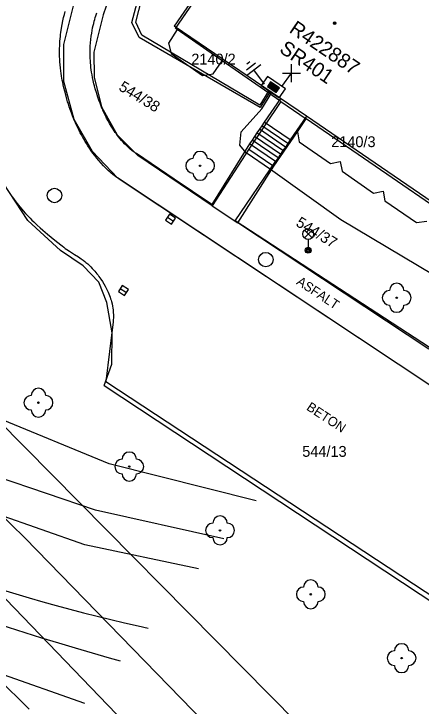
# Model space of a CAD drawing. Extents: x -540150 to -533593, y -1185082 to -1180066.
# Drawn here: x -536434.18 to -536406.02, y -1184329.22 to -1184281.38 of the extents above; entities that cross this region are included whole.
import ezdxf

# ---------------------------------------------------------------- set-up
doc = ezdxf.new("R2010")
doc.units = 0
for name, color, linetype in [('KN_HRAN_K_Ú', 7, 'Continuous'), ('KN_HRAN_PARCEL', 7, 'Continuous'), ('KN_PARC_Č', 7, 'Continuous'), ('KN_VKP_HRAN_', 7, 'Continuous'), ('Vrstva 1', 7, 'Continuous'), ('Vrstva 10', 7, 'Continuous'), ('Vrstva 11', 7, 'Continuous'), ('Vrstva 14', 7, 'Continuous'), ('Vrstva 15', 7, 'Continuous'), ('Vrstva 22', 7, 'Continuous'), ('Vrstva 27', 7, 'Continuous'), ('Vrstva 28', 7, 'Continuous'), ('Vrstva 29', 7, 'Continuous'), ('Vrstva 30', 7, 'Continuous'), ('Vrstva 33', 7, 'Continuous'), ('Vrstva 34', 7, 'Continuous'), ('Vrstva 39', 7, 'Continuous'), ('Vrstva 40', 7, 'Continuous'), ('Vrstva 5', 7, 'Continuous'), ('Vrstva 59', 7, 'Continuous'), ('Vrstva 8', 7, 'Continuous')]:
    doc.layers.add(name, color=color, linetype=linetype)

# ---------------------------------------------------------------- blocks, each defined once
blk = doc.blocks.new('NN800')
at = {"layer": 'Vrstva 1'}
for points in [[(-0.442, 0.442), (0.442, -0.442)], [(-0.442, -0.442), (0.442, 0.442)]]:
    blk.add_lwpolyline(points, dxfattribs=at)
blk = doc.blocks.new('NN620')
at = {"layer": 'Vrstva 8'}
for points in [[(0.752, 0.004), (-0.748, 0.004)], [(-0.748, 0.004), (-0.748, -0.746)], [(0.752, -0.746), (0.752, 0.004)], [(0.368, -0.18), (-0.376, -0.18)], [(-0.376, -0.18), (-0.376, -0.558)], [(0.321, -0.227), (-0.329, -0.227)], [(-0.329, -0.227), (-0.329, -0.51)], [(0.274, -0.274), (-0.281, -0.274)], [(-0.281, -0.274), (-0.281, -0.463)], [(-0.281, -0.463), (0.274, -0.463)], [(0.227, -0.321), (-0.234, -0.321)], [(-0.234, -0.321), (-0.234, -0.416)], [(-0.234, -0.416), (0.227, -0.416)], [(-0.193, -0.369), (0.185, -0.369)], [(0.227, -0.416), (0.227, -0.321)], [(0.274, -0.463), (0.274, -0.274)], [(0.321, -0.51), (0.321, -0.227)], [(0.368, -0.558), (0.368, -0.18)], [(-0.748, -0.746), (0.752, -0.746)], [(-0.376, -0.558), (0.368, -0.558)], [(-0.329, -0.51), (0.321, -0.51)]]:
    blk.add_lwpolyline(points, dxfattribs=at)
blk = doc.blocks.new('NN810')
at = {"layer": 'Vrstva 14'}
for points in [[(0.004, -0.64), (0.004, -1.89)], [(0.629, -1.89), (-0.621, -1.89)], [(0.388, -2.2), (-0.399, -2.2)], [(0.004, -2.515), (-0.124, -2.515)], [(0.137, -2.515), (0.004, -2.515)]]:
    blk.add_lwpolyline(points, dxfattribs=at)

msp = doc.modelspace()

# ---------------------------------------------------------------- linework, layer by layer
at = {"layer": 'KN_HRAN_K_Ú'}
msp.add_line((-536448.251, -1184307.825), (-536395.501, -1184362.535), dxfattribs=at)
at = {"layer": 'KN_HRAN_PARCEL'}
for p, q in [((-536423.011, -1184282.405), (-536416.651, -1184273.095)), ((-536427.571, -1184280.185), (-536428.011, -1184281.455)), ((-536430.721, -1184283.505), (-536429.981, -1184280.565)), ((-536428.011, -1184281.455), (-536428.661, -1184284.035)), ((-536422.901, -1184282.475), (-536423.491, -1184283.405)), ((-536422.901, -1184282.475), (-536423.011, -1184282.405)), ((-536419.771, -1184284.635), (-536422.901, -1184282.475)), ((-536430.721, -1184286.055), (-536430.721, -1184283.505)), ((-536423.491, -1184283.405), (-536423.311, -1184284.135)), ((-536428.661, -1184284.035), (-536428.631, -1184285.755)), ((-536423.311, -1184284.135), (-536421.141, -1184285.635)), ((-536420.401, -1184285.535), (-536419.771, -1184284.635)), ((-536415.711, -1184287.445), (-536419.771, -1184284.635)), ((-536421.141, -1184285.635), (-536420.401, -1184285.535)), ((-536430.021, -1184288.685), (-536430.721, -1184286.055)), ((-536428.631, -1184285.755), (-536428.121, -1184287.815)), ((-536415.711, -1184287.445), (-536417.941, -1184290.725)), ((-536428.121, -1184287.815), (-536427.041, -1184289.735)), ((-536428.751, -1184290.905), (-536430.021, -1184288.685)), ((-536414.581, -1184289.535), (-536413.971, -1184288.635)), ((-536408.031, -1184292.705), (-536413.971, -1184288.635)), ((-536427.041, -1184289.735), (-536425.611, -1184291.175)), ((-536416.211, -1184291.905), (-536414.581, -1184289.535)), ((-536414.581, -1184289.535), (-536414.461, -1184290.225)), ((-536414.461, -1184290.225), (-536412.281, -1184291.725)), ((-536427.011, -1184292.705), (-536428.751, -1184290.905)), ((-536417.941, -1184290.725), (-536420.461, -1184294.645)), ((-536420.461, -1184294.645), (-536425.611, -1184291.175)), ((-536412.281, -1184291.725), (-536411.621, -1184291.595)), ((-536411.621, -1184291.595), (-536411.491, -1184292.265)), ((-536433.221, -1184295.655), (-536435.421, -1184292.315)), ((-536418.691, -1184295.815), (-536416.211, -1184291.905)), ((-536411.491, -1184292.265), (-536409.321, -1184293.765)), ((-536343.991, -1184347.825), (-536427.011, -1184292.705)), ((-536405.001, -1184294.785), (-536408.031, -1184292.705)), ((-536409.321, -1184293.765), (-536408.651, -1184293.635)), ((-536408.651, -1184293.635), (-536408.541, -1184294.295)), ((-536433.411, -1184317.585), (-536457.831, -1184294.205)), ((-536420.461, -1184294.645), (-536418.691, -1184295.815)), ((-536408.541, -1184294.295), (-536406.341, -1184295.805)), ((-536430.951, -1184297.735), (-536433.221, -1184295.655)), ((-536405.481, -1184304.555), (-536418.691, -1184295.815)), ((-536406.341, -1184295.805), (-536405.621, -1184295.705)), ((-536429.391, -1184298.805), (-536430.951, -1184297.735)), ((-536428.301, -1184299.915), (-536429.391, -1184298.805)), ((-536427.751, -1184301.325), (-536428.301, -1184299.915)), ((-536427.391, -1184303.435), (-536427.751, -1184301.325)), ((-536409.481, -1184335.535), (-536442.331, -1184302.345)), ((-536427.411, -1184305.595), (-536427.391, -1184303.435)), ((-536427.931, -1184307.055), (-536427.411, -1184305.595)), ((-536427.931, -1184307.055), (-536402.871, -1184323.625)), ((-536390.401, -1184361.795), (-536433.411, -1184317.585))]:
    msp.add_line(p, q, dxfattribs=at)
at = {"layer": 'KN_VKP_HRAN_'}
for p, q in [((-536415.711, -1184287.445), (-536413.971, -1184288.635)), ((-536417.941, -1184290.725), (-536416.211, -1184291.905))]:
    msp.add_line(p, q, dxfattribs=at)
at = {"layer": 'Vrstva 10'}
for p, q in [((-536410.287, -1184303.822), (-536423.151, -1184295.295)), ((-536397.421, -1184312.347), (-536410.287, -1184303.822)), ((-536427.811, -1184306.795), (-536402.851, -1184323.215))]:
    msp.add_line(p, q, dxfattribs=at)
for points in [[(-536430.025, -1184288.669), (-536430.12, -1184288.434), (-536430.205, -1184288.213), (-536430.281, -1184288.005), (-536430.349, -1184287.809), (-536430.41, -1184287.625), (-536430.464, -1184287.453), (-536430.513, -1184287.291), (-536430.598, -1184286.987), (-536430.667, -1184286.722), (-536430.722, -1184286.49), (-536430.766, -1184286.288), (-536430.803, -1184286.112), (-536430.832, -1184285.958), (-536430.879, -1184285.691), (-536430.909, -1184285.492), (-536430.93, -1184285.344), (-536430.958, -1184285.123), (-536430.981, -1184284.905), (-536430.998, -1184284.706), (-536431.01, -1184284.512), (-536431.017, -1184284.321), (-536431.021, -1184284.135), (-536431.021, -1184283.953), (-536431.018, -1184283.776), (-536431.012, -1184283.603), (-536431.003, -1184283.435), (-536430.992, -1184283.271), (-536430.979, -1184283.112), (-536430.963, -1184282.957), (-536430.946, -1184282.807), (-536430.928, -1184282.662), (-536430.886, -1184282.379), (-536430.84, -1184282.115), (-536430.79, -1184281.867), (-536430.739, -1184281.635), (-536430.686, -1184281.419), (-536430.632, -1184281.216)], [(-536423.151, -1184295.295), (-536424.971, -1184294.09), (-536426.791, -1184292.885), (-536426.908, -1184292.806), (-536427.021, -1184292.725), (-536427.131, -1184292.644), (-536427.238, -1184292.561), (-536427.341, -1184292.477), (-536427.442, -1184292.393), (-536427.54, -1184292.308), (-536427.635, -1184292.223), (-536427.727, -1184292.137), (-536427.816, -1184292.05), (-536427.989, -1184291.876), (-536428.152, -1184291.701), (-536428.305, -1184291.527), (-536428.45, -1184291.353), (-536428.586, -1184291.181), (-536428.715, -1184291.011), (-536428.837, -1184290.842), (-536428.951, -1184290.676), (-536429.059, -1184290.513), (-536429.161, -1184290.353), (-536429.257, -1184290.195), (-536429.348, -1184290.04), (-536429.434, -1184289.889), (-536429.515, -1184289.741), (-536429.591, -1184289.597), (-536429.663, -1184289.455), (-536429.798, -1184289.179), (-536429.918, -1184288.917), (-536430.025, -1184288.669)], [(-536434.281, -1184294.049), (-536434.159, -1184294.221), (-536434.049, -1184294.369), (-536433.95, -1184294.498), (-536433.773, -1184294.72), (-536433.635, -1184294.884), (-536433.53, -1184295.006), (-536433.368, -1184295.187), (-536433.201, -1184295.365), (-536433.06, -1184295.509), (-536432.928, -1184295.641), (-536432.802, -1184295.763), (-536432.565, -1184295.984), (-536432.355, -1184296.173), (-536432.171, -1184296.335), (-536431.844, -1184296.612), (-536431.597, -1184296.816), (-536431.224, -1184297.119), (-536430.848, -1184297.422), (-536430.734, -1184297.511), (-536430.626, -1184297.591), (-536430.523, -1184297.662), (-536430.328, -1184297.792), (-536429.981, -1184298.012), (-536429.72, -1184298.179), (-536429.525, -1184298.311), (-536429.381, -1184298.416), (-536429.274, -1184298.499), (-536429.194, -1184298.564), (-536429.077, -1184298.666), (-536428.961, -1184298.775), (-536428.861, -1184298.876), (-536428.766, -1184298.975), (-536428.676, -1184299.073), (-536428.591, -1184299.17), (-536428.511, -1184299.265), (-536428.434, -1184299.358)], [(-536428.434, -1184299.358), (-536428.362, -1184299.45), (-536428.295, -1184299.54), (-536428.168, -1184299.717), (-536428.056, -1184299.886), (-536427.956, -1184300.047), (-536427.869, -1184300.201), (-536427.791, -1184300.346), (-536427.723, -1184300.484), (-536427.664, -1184300.615), (-536427.611, -1184300.738), (-536427.566, -1184300.855), (-536427.526, -1184300.965), (-536427.491, -1184301.068), (-536427.461, -1184301.166), (-536427.435, -1184301.257), (-536427.392, -1184301.43), (-536427.361, -1184301.582), (-536427.339, -1184301.716), (-536427.323, -1184301.833), (-536427.312, -1184301.935), (-536427.305, -1184302.025), (-536427.298, -1184302.182), (-536427.298, -1184302.301), (-536427.3, -1184302.389), (-536427.308, -1184302.522), (-536427.321, -1184302.655), (-536427.566, -1184304.725), (-536427.811, -1184306.795)]]:
    msp.add_lwpolyline(points, dxfattribs=at)
at = {"layer": 'Vrstva 11'}
for p, q in [((-536415.067, -1184290.094), (-536416.866, -1184288.867)), ((-536415.405, -1184290.59), (-536417.204, -1184289.363)), ((-536415.236, -1184290.342), (-536417.035, -1184289.115)), ((-536415.743, -1184291.086), (-536417.542, -1184289.859)), ((-536415.574, -1184290.838), (-536417.373, -1184289.611)), ((-536417.881, -1184290.355), (-536420.501, -1184294.565)), ((-536416.082, -1184291.582), (-536417.881, -1184290.355)), ((-536415.912, -1184291.334), (-536417.711, -1184290.107)), ((-536418.881, -1184295.685), (-536416.082, -1184291.582)), ((-536405.451, -1184304.435), (-536418.881, -1184295.685))]:
    msp.add_line(p, q, dxfattribs=at)
for points in [[(-536427.929, -1184288.256), (-536427.998, -1184288.103), (-536428.061, -1184287.959), (-536428.118, -1184287.823), (-536428.219, -1184287.566), (-536428.302, -1184287.341), (-536428.371, -1184287.144), (-536428.427, -1184286.971), (-536428.474, -1184286.819), (-536428.551, -1184286.555), (-536428.604, -1184286.358), (-536428.642, -1184286.211), (-536428.694, -1184285.992), (-536428.741, -1184285.775), (-536428.775, -1184285.598), (-536428.805, -1184285.425), (-536428.83, -1184285.255), (-536428.852, -1184285.088), (-536428.869, -1184284.925), (-536428.883, -1184284.765), (-536428.893, -1184284.61), (-536428.901, -1184284.458), (-536428.906, -1184284.31), (-536428.908, -1184284.166), (-536428.908, -1184284.027), (-536428.906, -1184283.891), (-536428.896, -1184283.627), (-536428.879, -1184283.38), (-536428.857, -1184283.147), (-536428.83, -1184282.93), (-536428.8, -1184282.727), (-536428.768, -1184282.537), (-536428.733, -1184282.36), (-536428.697, -1184282.195), (-536428.66, -1184282.041), (-536428.623, -1184281.897), (-536428.586, -1184281.764), (-536428.548, -1184281.64), (-536428.512, -1184281.524), (-536428.437, -1184281.31)], [(-536415.751, -1184287.232), (-536416.866, -1184288.867), (-536417.035, -1184289.115), (-536417.204, -1184289.363), (-536417.373, -1184289.611), (-536417.542, -1184289.859), (-536417.711, -1184290.107), (-536417.881, -1184290.355)], [(-536420.501, -1184294.565), (-536423.106, -1184292.805), (-536425.711, -1184291.045), (-536425.866, -1184290.936), (-536426.013, -1184290.824), (-536426.151, -1184290.71), (-536426.281, -1184290.595), (-536426.404, -1184290.48), (-536426.52, -1184290.364), (-536426.63, -1184290.248), (-536426.733, -1184290.133), (-536426.831, -1184290.019), (-536426.923, -1184289.906), (-536427.011, -1184289.794), (-536427.094, -1184289.684), (-536427.172, -1184289.575), (-536427.246, -1184289.468), (-536427.316, -1184289.363), (-536427.447, -1184289.156), (-536427.565, -1184288.957), (-536427.671, -1184288.768), (-536427.766, -1184288.588), (-536427.852, -1184288.417), (-536427.929, -1184288.256)], [(-536413.952, -1184288.459), (-536415.067, -1184290.094), (-536415.236, -1184290.342), (-536415.405, -1184290.59), (-536415.574, -1184290.838), (-536415.743, -1184291.086), (-536415.912, -1184291.334), (-536416.082, -1184291.582)]]:
    msp.add_lwpolyline(points, dxfattribs=at)
at = {"layer": 'Vrstva 14'}
for p, q in [((-536427.583, -1184312.474), (-536441.153, -1184306.904)), ((-536454.951, -1184307.805), (-536433.131, -1184329.435)), ((-536428.533, -1184315.674), (-536442.263, -1184311.044)), ((-536417.433, -1184315.036), (-536427.583, -1184312.474)), ((-536429.273, -1184318.064), (-536443.273, -1184313.204)), ((-536419.658, -1184317.656), (-536428.533, -1184315.674)), ((-536421.414, -1184319.724), (-536429.273, -1184318.064)), ((-536451.123, -1184321.334), (-536429.3, -1184329.01)), ((-536426.536, -1184323.465), (-536425.589, -1184323.681)), ((-536429.933, -1184325.204), (-536428.767, -1184325.544))]:
    msp.add_line(p, q, dxfattribs=at)
for points in [[(-536435.9, -1184320.881), (-536434.974, -1184321.174), (-536434.045, -1184321.459), (-536433.114, -1184321.737), (-536432.181, -1184322.007), (-536431.245, -1184322.269), (-536430.307, -1184322.524), (-536429.367, -1184322.771), (-536428.426, -1184323.01), (-536427.482, -1184323.241), (-536426.536, -1184323.465)], [(-536439.18, -1184322.212), (-536438.033, -1184322.613), (-536436.883, -1184323.006), (-536435.731, -1184323.391), (-536434.576, -1184323.769), (-536433.419, -1184324.139), (-536432.26, -1184324.502), (-536431.098, -1184324.857), (-536429.933, -1184325.204)], [(-536425.589, -1184323.681), (-536424.902, -1184323.831)], [(-536428.767, -1184325.544), (-536427.598, -1184325.876), (-536426.821, -1184326.091)]]:
    msp.add_lwpolyline(points, dxfattribs=at)
at = {"layer": 'Vrstva 22'}
for centre in [(-536421.301, -1184291.885), (-536407.711, -1184301.005), (-536432.481, -1184308.255), (-536426.203, -1184312.667), (-536419.926, -1184317.08), (-536413.649, -1184321.493), (-536407.371, -1184325.905)]:
    msp.add_circle(centre, 0.05, dxfattribs=at)
for centre, start, end in [((-536421.301, -1184291.385), 0, 180), ((-536421.801, -1184291.885), 90, 270), ((-536420.801, -1184291.885), 270, 90), ((-536421.301, -1184292.385), 180, 0), ((-536407.711, -1184300.505), 0, 180), ((-536408.211, -1184301.005), 90, 270), ((-536407.211, -1184301.005), 270, 90), ((-536407.711, -1184301.505), 180, 0), ((-536432.481, -1184307.755), 0, 180), ((-536432.981, -1184308.255), 90, 270), ((-536431.981, -1184308.255), 270, 90), ((-536432.481, -1184308.755), 180, 0), ((-536426.203, -1184312.167), 0, 180), ((-536426.703, -1184312.667), 90, 270), ((-536425.703, -1184312.667), 270, 90), ((-536426.203, -1184313.167), 180, 0), ((-536419.926, -1184316.58), 0, 180), ((-536420.426, -1184317.08), 90, 270), ((-536419.426, -1184317.08), 270, 90), ((-536419.926, -1184317.58), 180, 0), ((-536413.649, -1184320.993), 0, 180), ((-536414.149, -1184321.493), 90, 270), ((-536413.149, -1184321.493), 270, 90), ((-536413.649, -1184321.993), 180, 0), ((-536407.371, -1184325.405), 0, 180), ((-536407.871, -1184325.905), 90, 270), ((-536406.871, -1184325.905), 270, 90), ((-536407.371, -1184326.405), 180, 0)]:
    msp.add_arc(centre, 0.5, start, end, dxfattribs=at)
at = {"layer": 'Vrstva 27'}
for p, q in [((-536423.563, -1184295.428), (-536423.147, -1184295.704)), ((-536426.82, -1184300.358), (-536426.402, -1184300.632))]:
    msp.add_line(p, q, dxfattribs=at)
for points in [[(-536423.702, -1184295.636), (-536423.285, -1184295.913), (-536423.008, -1184295.496), (-536423.425, -1184295.219)], [(-536426.957, -1184300.566), (-536426.54, -1184300.841), (-536426.265, -1184300.424), (-536426.682, -1184300.149)]]:
    msp.add_lwpolyline(points, close=True, dxfattribs=at)
for centre in [(-536431.371, -1184293.935), (-536416.761, -1184298.365)]:
    msp.add_circle(centre, 0.5, dxfattribs=at)
at = {"layer": 'Vrstva 33'}
for p, q in [((-536414.096, -1184296.865), (-536413.566, -1184296.335)), ((-536414.096, -1184296.335), (-536413.566, -1184296.865)), ((-536413.831, -1184296.975), (-536413.831, -1184297.725))]:
    msp.add_line(p, q, dxfattribs=at)
for centre, radius in [((-536413.831, -1184296.6), 0.375), ((-536413.831, -1184297.725), 0.2), ((-536413.831, -1184297.725), 0.145), ((-536413.831, -1184297.725), 0.0876)]:
    msp.add_circle(centre, radius, dxfattribs=at)
at = {"layer": 'Vrstva 39'}
for radius in [0.09, 0.0398]:
    msp.add_circle((-536412, -1184282.027), radius, dxfattribs=at)
at = {"layer": 'Vrstva 5'}
for points in [[(-536416.552, -1184286.685), (-536417.183, -1184287.695), (-536425.334, -1184282.847), (-536425.749, -1184281.962), (-536425.334, -1184280.322), (-536421.628, -1184273.772), (-536419.241, -1184271.675), (-536416.951, -1184269.055), (-536412.301, -1184261.715), (-536407.441, -1184254.655), (-536402.131, -1184246.625), (-536394.941, -1184236.055), (-536393.801, -1184235.465), (-536392.341, -1184235.895), (-536388.851, -1184238.306), (-536388.291, -1184238.839), (-536382.185, -1184242.821), (-536382.575, -1184243.372), (-536383.258, -1184243.535), (-536383.342, -1184243.474)], [(-536416.448, -1184286.756), (-536417.141, -1184287.866), (-536425.528, -1184283.023), (-536426.013, -1184281.988), (-536425.568, -1184280.229), (-536421.838, -1184273.632), (-536421.711, -1184272.975), (-536421.951, -1184271.786), (-536429.141, -1184267.386), (-536434.011, -1184263.715), (-536440.971, -1184259.415), (-536441.199, -1184258.928), (-536439.73, -1184256.756), (-536439.326, -1184255.737), (-536439.923, -1184256.582), (-536441.368, -1184258.73), (-536442.771, -1184257.885), (-536455.681, -1184249.165), (-536456.156, -1184248.498), (-536454.49, -1184246.372), (-536454.169, -1184245.554), (-536454.646, -1184246.179), (-536456.339, -1184248.331), (-536465.051, -1184243.145)], [(-536416.641, -1184272.855), (-536418.601, -1184275.702), (-536419.161, -1184276.515), (-536419.331, -1184276.762), (-536420.783, -1184278.873), (-536420.953, -1184279.12), (-536421.123, -1184279.367), (-536421.294, -1184279.615), (-536423.091, -1184282.225)], [(-536378.121, -1184312.898), (-536384.302, -1184308.682), (-536385.835, -1184307.637), (-536399.141, -1184298.561), (-536400.939, -1184297.335), (-536413.952, -1184288.459), (-536415.751, -1184287.232), (-536423.091, -1184282.225)], [(-536404.111, -1184300.069), (-536411.571, -1184295.625), (-536416.431, -1184292.145), (-536418.111, -1184290.995), (-536418.551, -1184290.455), (-536418.471, -1184289.535), (-536417.039, -1184287.937), (-536416.345, -1184286.826)]]:
    msp.add_lwpolyline(points, dxfattribs=at)
at = {"layer": 'Vrstva 59'}
msp.add_lwpolyline([(-536415.642, -1184286.413), (-536414.992, -1184285.475)], dxfattribs=at)

# ---------------------------------------------------------------- block references
at = {"layer": 'Vrstva 15', "rotation": -142.69803611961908}
msp.add_blockref('NN810', (-536416.449, -1184286.756), dxfattribs=at)
at = {"layer": 'Vrstva 28', "rotation": 145.91936669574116}
msp.add_blockref('NN620', (-536416.448, -1184286.757), dxfattribs=at)
at = {"layer": 'Vrstva 34', "rotation": 45}
msp.add_blockref('NN800', (-536414.992, -1184285.476), dxfattribs=at)

# ---------------------------------------------------------------- texts
at = {"layer": 'KN_PARC_Č'}
for s, p in [('2140/2', (-536421.911, -1184284.885)), ('2140/3', (-536412.241, -1184290.595)), ('544/13', (-536414.241, -1184311.995))]:
    msp.add_text(s, height=0.75, dxfattribs=at).set_placement(p)
for s, p in [('544/38', (-536426.991, -1184286.615)), ('544/37', (-536414.741, -1184295.995))]:
    msp.add_text(s, height=0.75, rotation=328.5, dxfattribs=at).set_placement(p)
at = {"layer": 'Vrstva 29'}
msp.add_text('R422887', height=1, rotation=325.919, dxfattribs=at).set_placement((-536415.208, -1184282.618))
at = {"layer": 'Vrstva 30'}
msp.add_text('SR401', height=1, rotation=325.919, dxfattribs=at).set_placement((-536415.892, -1184283.986))
at = {"layer": 'Vrstva 40'}
for s, rotation, p in [('ASFALT', 326.4589, (-536414.694, -1184300.029)), ('BETON', 326.661, (-536414.001, -1184308.71))]:
    msp.add_text(s, height=0.65, rotation=rotation, dxfattribs=at).set_placement(p)

doc.saveas('drawing.dxf')
